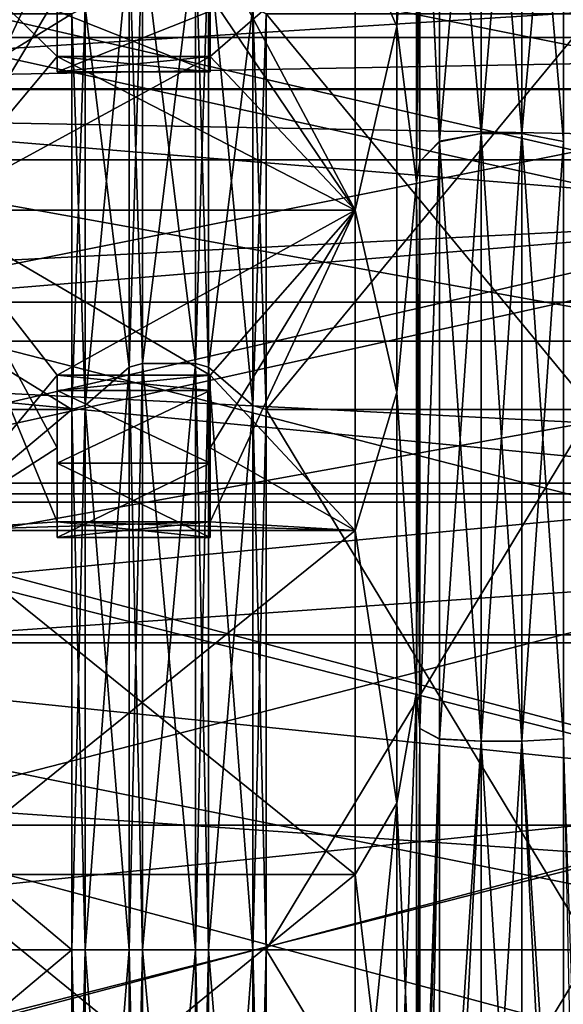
# Model space of a CAD drawing. Header units: millimetres. Extents: x -122 to 122, y -98 to 94.
# Tile 443 of 533: x 43 to 61, y -2 to 30. Entities that reach past the tile are written whole.
import ezdxf

# ---------------------------------------------------------------- set-up
doc = ezdxf.new("R2010")
doc.units = ezdxf.units.MM
doc.header["$LTSCALE"] = 26.699852
for name, color, linetype in [('1004', 7, 'CONTINUOUS'), ('1006', 7, 'CONTINUOUS'), ('1032', 7, 'CONTINUOUS'), ('1033', 7, 'CONTINUOUS'), ('1034', 7, 'CONTINUOUS'), ('1035', 7, 'CONTINUOUS'), ('1036', 7, 'CONTINUOUS'), ('1037', 7, 'CONTINUOUS'), ('1046', 7, 'CONTINUOUS'), ('1047', 7, 'CONTINUOUS'), ('1048', 7, 'CONTINUOUS'), ('1049', 7, 'CONTINUOUS'), ('1050', 7, 'CONTINUOUS'), ('1051', 7, 'CONTINUOUS'), ('1052', 7, 'CONTINUOUS'), ('1053', 7, 'CONTINUOUS'), ('1133', 7, 'CONTINUOUS'), ('1150', 7, 'CONTINUOUS'), ('1328', 7, 'CONTINUOUS'), ('1329', 7, 'CONTINUOUS'), ('1330', 7, 'CONTINUOUS'), ('1331', 7, 'CONTINUOUS'), ('1339', 7, 'CONTINUOUS'), ('1398', 7, 'CONTINUOUS'), ('1399', 7, 'CONTINUOUS'), ('1400', 7, 'CONTINUOUS'), ('1402', 7, 'CONTINUOUS'), ('1403', 7, 'CONTINUOUS'), ('1404', 7, 'CONTINUOUS'), ('1405', 7, 'CONTINUOUS'), ('1458', 7, 'CONTINUOUS'), ('1736', 7, 'CONTINUOUS'), ('1737', 7, 'CONTINUOUS'), ('4178', 7, 'CONTINUOUS'), ('4195', 7, 'CONTINUOUS'), ('4373', 7, 'CONTINUOUS'), ('4374', 7, 'CONTINUOUS'), ('4375', 7, 'CONTINUOUS'), ('4376', 7, 'CONTINUOUS'), ('4384', 7, 'CONTINUOUS'), ('4443', 7, 'CONTINUOUS'), ('4444', 7, 'CONTINUOUS'), ('4445', 7, 'CONTINUOUS'), ('4446', 7, 'CONTINUOUS'), ('4447', 7, 'CONTINUOUS'), ('4449', 7, 'CONTINUOUS'), ('4450', 7, 'CONTINUOUS'), ('4503', 7, 'CONTINUOUS'), ('4781', 7, 'CONTINUOUS'), ('4782', 7, 'CONTINUOUS'), ('4791', 7, 'CONTINUOUS'), ('4792', 7, 'CONTINUOUS'), ('4793', 7, 'CONTINUOUS'), ('4794', 7, 'CONTINUOUS'), ('967', 7, 'CONTINUOUS'), ('969', 7, 'CONTINUOUS')]:
    doc.layers.add(name, color=color, linetype=linetype)

msp = doc.modelspace()

# ---------------------------------------------------------------- linework, layer by layer
at = {"layer": '1004', "color": 250, "linetype": 'Continuous', "true_color": 0x323232}
for points in [[(44.979, 30.527, -17.625), (44.979, 17.625, -30.527), (24, 30.527, -17.625), (44.979, 30.527, -17.625)], [(24, 30.527, -17.625), (44.979, 17.625, -30.527), (24, 17.625, -30.527), (24, 30.527, -17.625)], [(51.321, 17.625, -30.527), (51.321, 30.527, -17.625), (61.979, 17.625, -30.527), (51.321, 17.625, -30.527)], [(61.979, 17.625, -30.527), (51.321, 30.527, -17.625), (61.979, 30.527, -17.625), (61.979, 17.625, -30.527)], [(44.979, 17.625, -30.527), (44.979, 0, -35.25), (24, 17.625, -30.527), (44.979, 17.625, -30.527)], [(24, 17.625, -30.527), (44.979, 0, -35.25), (24, 0, -35.25), (24, 17.625, -30.527)], [(51.321, 0, -35.25), (51.321, 17.625, -30.527), (61.979, 0, -35.25), (51.321, 0, -35.25)], [(61.979, 0, -35.25), (51.321, 17.625, -30.527), (61.979, 17.625, -30.527), (61.979, 0, -35.25)], [(44.979, 0, -35.25), (44.979, -17.625, -30.527), (24, 0, -35.25), (44.979, 0, -35.25)], [(51.321, -17.625, -30.527), (51.321, 0, -35.25), (61.979, -17.625, -30.527), (51.321, -17.625, -30.527)], [(61.979, -17.625, -30.527), (51.321, 0, -35.25), (61.979, 0, -35.25), (61.979, -17.625, -30.527)], [(24, 0, -35.25), (44.979, -17.625, -30.527), (24, -17.625, -30.527), (24, 0, -35.25)]]:
    msp.add_3dface(points, dxfattribs=at)
at = {"layer": '1006', "color": 250, "linetype": 'Continuous', "true_color": 0x323232}
for points in [[(44.979, 17.625, 30.527), (44.979, 30.527, 17.625), (24, 17.625, 30.527), (44.979, 17.625, 30.527)], [(24, 17.625, 30.527), (44.979, 30.527, 17.625), (24, 30.527, 17.625), (24, 17.625, 30.527)], [(51.321, 30.527, 17.625), (51.321, 17.625, 30.527), (61.979, 30.527, 17.625), (51.321, 30.527, 17.625)], [(61.979, 30.527, 17.625), (51.321, 17.625, 30.527), (61.979, 17.625, 30.527), (61.979, 30.527, 17.625)], [(44.979, 0, 35.25), (44.979, 17.625, 30.527), (24, 0, 35.25), (44.979, 0, 35.25)], [(24, 0, 35.25), (44.979, 17.625, 30.527), (24, 17.625, 30.527), (24, 0, 35.25)], [(51.321, 17.625, 30.527), (51.321, 0, 35.25), (61.979, 17.625, 30.527), (51.321, 17.625, 30.527)], [(61.979, 17.625, 30.527), (51.321, 0, 35.25), (61.979, 0, 35.25), (61.979, 17.625, 30.527)], [(24, -17.625, 30.527), (44.979, 0, 35.25), (24, 0, 35.25), (24, -17.625, 30.527)], [(44.979, -17.625, 30.527), (44.979, 0, 35.25), (24, -17.625, 30.527), (44.979, -17.625, 30.527)], [(51.321, 0, 35.25), (51.321, -17.625, 30.527), (61.979, 0, 35.25), (51.321, 0, 35.25)], [(61.979, 0, 35.25), (51.321, -17.625, 30.527), (61.979, -17.625, 30.527), (61.979, 0, 35.25)]]:
    msp.add_3dface(points, dxfattribs=at)
at = {"layer": '1032', "color": 250, "linetype": 'Continuous', "true_color": 0x323232}
for points in [[(49.444, 32.909, 19), (49.444, 19, 32.909), (50.888, 30.744, 17.75), (49.444, 32.909, 19)], [(50.888, 30.744, 17.75), (49.444, 19, 32.909), (50.888, 17.75, 30.744), (50.888, 30.744, 17.75)], [(49.444, 19, 32.909), (49.444, 0, 38), (50.888, 17.75, 30.744), (49.444, 19, 32.909)], [(50.888, 17.75, 30.744), (49.444, 0, 38), (50.888, 0, 35.5), (50.888, 17.75, 30.744)], [(49.444, 0, 38), (49.444, -19, 32.909), (50.888, 0, 35.5), (49.444, 0, 38)], [(50.888, 0, 35.5), (49.444, -19, 32.909), (50.888, -17.75, 30.744), (50.888, 0, 35.5)]]:
    msp.add_3dface(points, dxfattribs=at)
at = {"layer": '1033', "color": 250, "linetype": 'Continuous', "true_color": 0x323232}
for points in [[(47.289, 33.125, 19.125), (47.289, 19.125, 33.125), (49.011, 33.125, 19.125), (47.289, 33.125, 19.125)], [(49.011, 33.125, 19.125), (47.289, 19.125, 33.125), (49.011, 19.125, 33.125), (49.011, 33.125, 19.125)], [(47.289, 19.125, 33.125), (47.289, 0, 38.25), (49.011, 19.125, 33.125), (47.289, 19.125, 33.125)], [(49.011, 19.125, 33.125), (47.289, 0, 38.25), (49.011, 0, 38.25), (49.011, 19.125, 33.125)], [(47.289, 0, 38.25), (47.289, -19.125, 33.125), (49.011, 0, 38.25), (47.289, 0, 38.25)], [(49.011, 0, 38.25), (47.289, -19.125, 33.125), (49.011, -19.125, 33.125), (49.011, 0, 38.25)]]:
    msp.add_3dface(points, dxfattribs=at)
at = {"layer": '1034', "color": 250, "linetype": 'Continuous', "true_color": 0x323232}
for points in [[(45.412, 30.744, 17.75), (45.412, 17.75, 30.744), (46.856, 32.909, 19), (45.412, 30.744, 17.75)], [(46.856, 32.909, 19), (45.412, 17.75, 30.744), (46.856, 19, 32.909), (46.856, 32.909, 19)], [(45.412, 17.75, 30.744), (45.412, 0, 35.5), (46.856, 19, 32.909), (45.412, 17.75, 30.744)], [(46.856, 19, 32.909), (45.412, 0, 35.5), (46.856, 0, 38), (46.856, 19, 32.909)], [(45.412, 0, 35.5), (45.412, -17.75, 30.744), (46.856, 0, 38), (45.412, 0, 35.5)], [(46.856, 0, 38), (45.412, -17.75, 30.744), (46.856, -19, 32.909), (46.856, 0, 38)]]:
    msp.add_3dface(points, dxfattribs=at)
at = {"layer": '1035', "color": 250, "linetype": 'Continuous', "true_color": 0x323232}
for points in [[(49.444, 19, -32.909), (49.444, 32.909, -19), (50.888, 17.75, -30.744), (49.444, 19, -32.909)], [(50.888, 17.75, -30.744), (49.444, 32.909, -19), (50.888, 30.744, -17.75), (50.888, 17.75, -30.744)], [(49.444, 0, -38), (49.444, 19, -32.909), (50.888, 0, -35.5), (49.444, 0, -38)], [(50.888, 0, -35.5), (49.444, 19, -32.909), (50.888, 17.75, -30.744), (50.888, 0, -35.5)], [(50.888, -17.75, -30.744), (49.444, 0, -38), (50.888, 0, -35.5), (50.888, -17.75, -30.744)], [(49.444, -19, -32.909), (49.444, 0, -38), (50.888, -17.75, -30.744), (49.444, -19, -32.909)]]:
    msp.add_3dface(points, dxfattribs=at)
at = {"layer": '1036', "color": 250, "linetype": 'Continuous', "true_color": 0x323232}
for points in [[(47.289, 19.125, -33.125), (47.289, 33.125, -19.125), (49.011, 19.125, -33.125), (47.289, 19.125, -33.125)], [(49.011, 19.125, -33.125), (47.289, 33.125, -19.125), (49.011, 33.125, -19.125), (49.011, 19.125, -33.125)], [(47.289, 0, -38.25), (47.289, 19.125, -33.125), (49.011, 0, -38.25), (47.289, 0, -38.25)], [(49.011, 0, -38.25), (47.289, 19.125, -33.125), (49.011, 19.125, -33.125), (49.011, 0, -38.25)], [(47.289, -19.125, -33.125), (47.289, 0, -38.25), (49.011, -19.125, -33.125), (47.289, -19.125, -33.125)], [(49.011, -19.125, -33.125), (47.289, 0, -38.25), (49.011, 0, -38.25), (49.011, -19.125, -33.125)]]:
    msp.add_3dface(points, dxfattribs=at)
at = {"layer": '1037', "color": 250, "linetype": 'Continuous', "true_color": 0x323232}
for points in [[(46.856, 19, -32.909), (45.412, 30.744, -17.75), (46.856, 32.909, -19), (46.856, 19, -32.909)], [(45.412, 17.75, -30.744), (45.412, 30.744, -17.75), (46.856, 19, -32.909), (45.412, 17.75, -30.744)], [(46.856, 0, -38), (45.412, 17.75, -30.744), (46.856, 19, -32.909), (46.856, 0, -38)], [(45.412, 0, -35.5), (45.412, 17.75, -30.744), (46.856, 0, -38), (45.412, 0, -35.5)], [(45.412, -17.75, -30.744), (45.412, 0, -35.5), (46.856, -19, -32.909), (45.412, -17.75, -30.744)], [(46.856, -19, -32.909), (45.412, 0, -35.5), (46.856, 0, -38), (46.856, -19, -32.909)]]:
    msp.add_3dface(points, dxfattribs=at)
at = {"layer": '1046', "color": 250, "linetype": 'Continuous', "true_color": 0x323232}
for points in [[(51.321, 30.527, 17.625), (50.888, 30.744, 17.75), (50.888, 17.75, 30.744), (51.321, 30.527, 17.625)], [(51.321, 17.625, 30.527), (51.321, 30.527, 17.625), (50.888, 17.75, 30.744), (51.321, 17.625, 30.527)], [(51.321, 17.625, 30.527), (50.888, 17.75, 30.744), (50.888, 0, 35.5), (51.321, 17.625, 30.527)], [(51.321, 0, 35.25), (51.321, 17.625, 30.527), (50.888, 0, 35.5), (51.321, 0, 35.25)], [(51.321, -17.625, 30.527), (51.321, 0, 35.25), (50.888, -17.75, 30.744), (51.321, -17.625, 30.527)], [(51.321, 0, 35.25), (50.888, 0, 35.5), (50.888, -17.75, 30.744), (51.321, 0, 35.25)]]:
    msp.add_3dface(points, dxfattribs=at)
at = {"layer": '1047', "color": 250, "linetype": 'Continuous', "true_color": 0x323232}
for points in [[(51.321, 30.527, -17.625), (51.321, 17.625, -30.527), (50.888, 30.744, -17.75), (51.321, 30.527, -17.625)], [(51.321, 17.625, -30.527), (50.888, 17.75, -30.744), (50.888, 30.744, -17.75), (51.321, 17.625, -30.527)], [(51.321, 17.625, -30.527), (51.321, 0, -35.25), (50.888, 17.75, -30.744), (51.321, 17.625, -30.527)], [(51.321, 0, -35.25), (50.888, 0, -35.5), (50.888, 17.75, -30.744), (51.321, 0, -35.25)], [(51.321, 0, -35.25), (51.321, -17.625, -30.527), (50.888, 0, -35.5), (51.321, 0, -35.25)], [(51.321, -17.625, -30.527), (50.888, -17.75, -30.744), (50.888, 0, -35.5), (51.321, -17.625, -30.527)]]:
    msp.add_3dface(points, dxfattribs=at)
at = {"layer": '1048', "color": 250, "linetype": 'Continuous', "true_color": 0x323232}
for points in [[(49.444, 32.909, 19), (49.011, 33.125, 19.125), (49.011, 19.125, 33.125), (49.444, 32.909, 19)], [(49.444, 19, 32.909), (49.444, 32.909, 19), (49.011, 19.125, 33.125), (49.444, 19, 32.909)], [(49.444, 19, 32.909), (49.011, 19.125, 33.125), (49.011, 0, 38.25), (49.444, 19, 32.909)], [(49.444, 0, 38), (49.444, 19, 32.909), (49.011, 0, 38.25), (49.444, 0, 38)], [(49.444, -19, 32.909), (49.444, 0, 38), (49.011, -19.125, 33.125), (49.444, -19, 32.909)], [(49.444, 0, 38), (49.011, 0, 38.25), (49.011, -19.125, 33.125), (49.444, 0, 38)]]:
    msp.add_3dface(points, dxfattribs=at)
at = {"layer": '1049', "color": 250, "linetype": 'Continuous', "true_color": 0x323232}
for points in [[(49.444, 32.909, -19), (49.444, 19, -32.909), (49.011, 33.125, -19.125), (49.444, 32.909, -19)], [(49.444, 19, -32.909), (49.011, 19.125, -33.125), (49.011, 33.125, -19.125), (49.444, 19, -32.909)], [(49.444, 19, -32.909), (49.444, 0, -38), (49.011, 19.125, -33.125), (49.444, 19, -32.909)], [(49.444, 0, -38), (49.011, 0, -38.25), (49.011, 19.125, -33.125), (49.444, 0, -38)], [(49.444, 0, -38), (49.444, -19, -32.909), (49.011, 0, -38.25), (49.444, 0, -38)], [(49.444, -19, -32.909), (49.011, -19.125, -33.125), (49.011, 0, -38.25), (49.444, -19, -32.909)]]:
    msp.add_3dface(points, dxfattribs=at)
at = {"layer": '1050', "color": 250, "linetype": 'Continuous', "true_color": 0x323232}
for points in [[(47.289, 19.125, 33.125), (47.289, 33.125, 19.125), (46.856, 19, 32.909), (47.289, 19.125, 33.125)], [(47.289, 33.125, 19.125), (46.856, 32.909, 19), (46.856, 19, 32.909), (47.289, 33.125, 19.125)], [(47.289, 0, 38.25), (47.289, 19.125, 33.125), (46.856, 0, 38), (47.289, 0, 38.25)], [(47.289, 19.125, 33.125), (46.856, 19, 32.909), (46.856, 0, 38), (47.289, 19.125, 33.125)], [(47.289, -19.125, 33.125), (47.289, 0, 38.25), (46.856, -19, 32.909), (47.289, -19.125, 33.125)], [(47.289, 0, 38.25), (46.856, 0, 38), (46.856, -19, 32.909), (47.289, 0, 38.25)]]:
    msp.add_3dface(points, dxfattribs=at)
at = {"layer": '1051', "color": 250, "linetype": 'Continuous', "true_color": 0x323232}
for points in [[(47.289, 33.125, -19.125), (47.289, 19.125, -33.125), (46.856, 32.909, -19), (47.289, 33.125, -19.125)], [(47.289, 19.125, -33.125), (46.856, 19, -32.909), (46.856, 32.909, -19), (47.289, 19.125, -33.125)], [(47.289, 19.125, -33.125), (47.289, 0, -38.25), (46.856, 19, -32.909), (47.289, 19.125, -33.125)], [(47.289, 0, -38.25), (46.856, 0, -38), (46.856, 19, -32.909), (47.289, 0, -38.25)], [(47.289, 0, -38.25), (47.289, -19.125, -33.125), (46.856, 0, -38), (47.289, 0, -38.25)], [(47.289, -19.125, -33.125), (46.856, -19, -32.909), (46.856, 0, -38), (47.289, -19.125, -33.125)]]:
    msp.add_3dface(points, dxfattribs=at)
at = {"layer": '1052', "color": 250, "linetype": 'Continuous', "true_color": 0x323232}
for points in [[(44.979, 30.527, -17.625), (45.412, 30.744, -17.75), (45.412, 17.75, -30.744), (44.979, 30.527, -17.625)], [(44.979, 17.625, -30.527), (44.979, 30.527, -17.625), (45.412, 17.75, -30.744), (44.979, 17.625, -30.527)], [(44.979, 17.625, -30.527), (45.412, 17.75, -30.744), (45.412, 0, -35.5), (44.979, 17.625, -30.527)], [(44.979, 0, -35.25), (44.979, 17.625, -30.527), (45.412, 0, -35.5), (44.979, 0, -35.25)], [(44.979, -17.625, -30.527), (44.979, 0, -35.25), (45.412, -17.75, -30.744), (44.979, -17.625, -30.527)], [(44.979, 0, -35.25), (45.412, 0, -35.5), (45.412, -17.75, -30.744), (44.979, 0, -35.25)]]:
    msp.add_3dface(points, dxfattribs=at)
at = {"layer": '1053', "color": 250, "linetype": 'Continuous', "true_color": 0x323232}
for points in [[(44.979, 30.527, 17.625), (44.979, 17.625, 30.527), (45.412, 30.744, 17.75), (44.979, 30.527, 17.625)], [(44.979, 17.625, 30.527), (45.412, 17.75, 30.744), (45.412, 30.744, 17.75), (44.979, 17.625, 30.527)], [(44.979, 17.625, 30.527), (44.979, 0, 35.25), (45.412, 17.75, 30.744), (44.979, 17.625, 30.527)], [(44.979, 0, 35.25), (45.412, 0, 35.5), (45.412, 17.75, 30.744), (44.979, 0, 35.25)], [(44.979, 0, 35.25), (44.979, -17.625, 30.527), (45.412, 0, 35.5), (44.979, 0, 35.25)], [(44.979, -17.625, 30.527), (45.412, -17.75, 30.744), (45.412, 0, 35.5), (44.979, -17.625, 30.527)]]:
    msp.add_3dface(points, dxfattribs=at)
at = {"layer": '1133', "color": 250, "linetype": 'Continuous', "true_color": 0x323232}
for points in [[(103.16, 21.125, -36.59), (103.16, 34.389, -24.545), (36.84, 21.125, -36.59), (103.16, 21.125, -36.59)], [(36.84, 21.125, -36.59), (103.16, 34.389, -24.545), (36.84, 34.389, -24.545), (36.84, 21.125, -36.59)], [(103.16, 4.062, -42.054), (103.16, 21.125, -36.59), (36.84, 4.062, -42.054), (103.16, 4.062, -42.054)], [(36.84, 4.062, -42.054), (103.16, 21.125, -36.59), (36.84, 21.125, -36.59), (36.84, 4.062, -42.054)], [(103.16, -13.732, -39.956), (103.16, 4.062, -42.054), (36.84, -13.732, -39.956), (103.16, -13.732, -39.956)], [(36.84, -13.732, -39.956), (103.16, 4.062, -42.054), (36.84, 4.062, -42.054), (36.84, -13.732, -39.956)]]:
    msp.add_3dface(points, dxfattribs=at)
at = {"layer": '1150', "color": 250, "linetype": 'Continuous', "true_color": 0x323232}
for points in [[(40.305, 24.125, -41.786), (40.305, 33.238, -34.976), (44.5, 29.134, -38.461), (40.305, 24.125, -41.786)], [(44.5, 29.134, -38.461), (40.305, 33.238, -34.976), (44.5, 31.118, -36.874), (44.5, 29.134, -38.461)], [(54.23, 33.238, -34.976), (54.23, 24.125, -41.786), (49.5, 33.016, -35.185), (54.23, 33.238, -34.976)], [(49.5, 33.016, -35.185), (54.23, 24.125, -41.786), (49.5, 31.118, -36.874), (49.5, 33.016, -35.185)], [(49.5, 31.118, -36.874), (54.23, 24.125, -41.786), (49.5, 29.134, -38.461), (49.5, 31.118, -36.874)], [(54.23, 24.125, -41.786), (40.305, 24.125, -41.786), (44.5, 29.134, -38.461), (54.23, 24.125, -41.786)], [(49.5, 29.134, -38.461), (54.23, 24.125, -41.786), (44.5, 29.134, -38.461), (49.5, 29.134, -38.461)], [(40.305, 13.671, -46.273), (40.305, 24.125, -41.786), (44.5, 13.963, -46.185), (40.305, 13.671, -46.273)], [(40.305, 24.125, -41.786), (54.23, 24.125, -41.786), (49.5, 18.742, -44.461), (40.305, 24.125, -41.786)], [(40.305, 24.125, -41.786), (49.5, 18.742, -44.461), (44.5, 18.742, -44.461), (40.305, 24.125, -41.786)], [(44.5, 13.963, -46.185), (40.305, 24.125, -41.786), (44.5, 16.375, -45.386), (44.5, 13.963, -46.185)], [(44.5, 16.375, -45.386), (40.305, 24.125, -41.786), (44.5, 18.742, -44.461), (44.5, 16.375, -45.386)], [(54.23, 24.125, -41.786), (54.23, 13.671, -46.273), (49.5, 18.742, -44.461), (54.23, 24.125, -41.786)], [(49.5, 18.742, -44.461), (54.23, 13.671, -46.273), (49.5, 16.375, -45.386), (49.5, 18.742, -44.461)], [(49.5, 16.375, -45.386), (54.23, 13.671, -46.273), (49.5, 13.963, -46.185), (49.5, 16.375, -45.386)], [(54.23, 13.671, -46.273), (40.305, 13.671, -46.273), (44.5, 13.963, -46.185), (54.23, 13.671, -46.273)], [(49.5, 13.963, -46.185), (54.23, 13.671, -46.273), (44.5, 13.963, -46.185), (49.5, 13.963, -46.185)], [(40.305, 2.457, -48.187), (40.305, 13.671, -46.273), (54.23, 2.457, -48.187), (40.305, 2.457, -48.187)], [(54.23, 2.457, -48.187), (40.305, 13.671, -46.273), (54.23, 13.671, -46.273), (54.23, 2.457, -48.187)], [(40.305, -8.894, -47.423), (40.305, 2.457, -48.187), (54.23, -8.894, -47.423), (40.305, -8.894, -47.423)], [(54.23, -8.894, -47.423), (40.305, 2.457, -48.187), (54.23, 2.457, -48.187), (54.23, -8.894, -47.423)]]:
    msp.add_3dface(points, dxfattribs=at)
at = {"layer": '1328', "color": 250, "linetype": 'Continuous', "true_color": 0x323232}
for points in [[(59.667, 42.337, -32.298), (59.667, 26.625, -46.116), (58.333, 42.337, -32.298), (59.667, 42.337, -32.298)], [(58.333, 42.337, -32.298), (59.667, 26.625, -46.116), (58.333, 26.625, -46.116), (58.333, 42.337, -32.298)], [(59.667, 26.625, -46.116), (59.667, 6.802, -52.814), (58.333, 26.625, -46.116), (59.667, 26.625, -46.116)], [(58.333, 26.625, -46.116), (59.667, 6.802, -52.814), (58.333, 6.802, -52.814), (58.333, 26.625, -46.116)], [(59.667, -14.071, -51.357), (58.333, -14.071, -51.357), (58.333, 6.802, -52.814), (59.667, -14.071, -51.357)], [(59.667, 6.802, -52.814), (59.667, -14.071, -51.357), (58.333, 6.802, -52.814), (59.667, 6.802, -52.814)]]:
    msp.add_3dface(points, dxfattribs=at)
at = {"layer": '1329', "color": 250, "linetype": 'Continuous', "true_color": 0x323232}
for points in [[(56.34, 40.486, -31.707), (56.34, 25.712, -44.535), (56.222, 38.534, -31.979), (56.34, 40.486, -31.707)], [(56.222, 38.534, -31.979), (56.34, 25.712, -44.535), (56.222, 25.038, -43.367), (56.222, 38.534, -31.979)], [(56.34, 25.712, -44.535), (56.34, 7.216, -50.915), (56.222, 25.038, -43.367), (56.34, 25.712, -44.535)], [(56.222, 25.038, -43.367), (56.34, 7.216, -50.915), (56.222, 8.428, -49.361), (56.222, 25.038, -43.367)], [(56.34, 7.216, -50.915), (56.222, -9.23, -49.218), (56.222, 8.428, -49.361), (56.34, 7.216, -50.915)], [(56.34, -12.324, -49.926), (56.222, -9.23, -49.218), (56.34, 7.216, -50.915), (56.34, -12.324, -49.926)]]:
    msp.add_3dface(points, dxfattribs=at)
at = {"layer": '1330', "color": 250, "linetype": 'Continuous', "true_color": 0x323232}
for points in [[(58.333, 42.337, -32.298), (58.333, 26.625, -46.116), (56.981, 41.826, -32.101), (58.333, 42.337, -32.298)], [(56.981, 26.353, -45.666), (56.34, 40.486, -31.707), (56.981, 41.826, -32.101), (56.981, 26.353, -45.666)], [(58.333, 26.625, -46.116), (56.981, 26.353, -45.666), (56.981, 41.826, -32.101), (58.333, 26.625, -46.116)], [(56.34, 25.712, -44.535), (56.34, 40.486, -31.707), (56.981, 26.353, -45.666), (56.34, 25.712, -44.535)], [(56.34, 7.216, -50.915), (56.34, 25.712, -44.535), (56.981, 26.353, -45.666), (56.34, 7.216, -50.915)], [(56.981, 6.866, -52.276), (56.34, 7.216, -50.915), (56.981, 26.353, -45.666), (56.981, 6.866, -52.276)], [(58.333, 26.625, -46.116), (58.333, 6.802, -52.814), (56.981, 26.353, -45.666), (58.333, 26.625, -46.116)], [(58.333, 6.802, -52.814), (56.981, 6.866, -52.276), (56.981, 26.353, -45.666), (58.333, 6.802, -52.814)], [(56.34, -12.324, -49.926), (56.34, 7.216, -50.915), (56.981, 6.866, -52.276), (56.34, -12.324, -49.926)], [(56.982, -13.673, -50.921), (56.34, -12.324, -49.926), (56.981, 6.866, -52.276), (56.982, -13.673, -50.921)], [(58.333, 6.802, -52.814), (56.982, -13.673, -50.921), (56.981, 6.866, -52.276), (58.333, 6.802, -52.814)], [(58.333, -14.071, -51.357), (56.982, -13.673, -50.921), (58.333, 6.802, -52.814), (58.333, -14.071, -51.357)]]:
    msp.add_3dface(points, dxfattribs=at)
at = {"layer": '1331', "color": 250, "linetype": 'Continuous', "true_color": 0x323232}
for points in [[(59.667, 26.625, -46.116), (59.667, 42.337, -32.298), (61.019, 26.362, -45.661), (59.667, 26.625, -46.116)], [(61.019, 26.362, -45.661), (59.667, 42.337, -32.298), (61.019, 41.83, -32.096), (61.019, 26.362, -45.661)], [(59.667, 6.802, -52.814), (59.667, 26.625, -46.116), (61.019, 6.881, -52.274), (59.667, 6.802, -52.814)], [(61.019, 6.881, -52.274), (59.667, 26.625, -46.116), (61.019, 26.362, -45.661), (61.019, 6.881, -52.274)], [(61.015, -13.676, -50.923), (59.667, 6.802, -52.814), (61.019, 6.881, -52.274), (61.015, -13.676, -50.923)], [(60.724, -13.843, -51.106), (59.667, -14.071, -51.357), (59.667, 6.802, -52.814), (60.724, -13.843, -51.106)], [(61.015, -13.676, -50.923), (60.724, -13.843, -51.106), (59.667, 6.802, -52.814), (61.015, -13.676, -50.923)], [(61.452, -13.235, -50.446), (61.015, -13.676, -50.923), (61.019, 6.881, -52.274), (61.452, -13.235, -50.446)]]:
    msp.add_3dface(points, dxfattribs=at)
at = {"layer": '1339', "color": 250, "linetype": 'Continuous', "true_color": 0x323232}
for points in [[(55.581, 30.113, -38.37), (54.23, 33.238, -34.976), (55.581, 39.646, -28.412), (55.581, 30.113, -38.37)], [(56.222, 38.534, -31.979), (55.581, 30.113, -38.37), (55.581, 39.646, -28.412), (56.222, 38.534, -31.979)], [(56.222, 38.534, -31.979), (56.222, 25.038, -43.367), (55.581, 30.113, -38.37), (56.222, 38.534, -31.979)], [(54.23, 24.125, -41.786), (54.23, 33.238, -34.976), (55.581, 30.113, -38.37), (54.23, 24.125, -41.786)], [(55.581, 18.173, -45.263), (54.23, 24.125, -41.786), (55.581, 30.113, -38.37), (55.581, 18.173, -45.263)], [(56.222, 25.038, -43.367), (55.581, 18.173, -45.263), (55.581, 30.113, -38.37), (56.222, 25.038, -43.367)], [(56.222, 25.038, -43.367), (56.222, 8.428, -49.361), (55.581, 18.173, -45.263), (56.222, 25.038, -43.367)], [(54.23, 13.671, -46.273), (54.23, 24.125, -41.786), (55.581, 18.173, -45.263), (54.23, 13.671, -46.273)], [(55.581, 4.782, -48.54), (54.23, 13.671, -46.273), (55.581, 18.173, -45.263), (55.581, 4.782, -48.54)], [(56.222, 8.428, -49.361), (55.581, 4.782, -48.54), (55.581, 18.173, -45.263), (56.222, 8.428, -49.361)], [(54.23, 2.457, -48.187), (54.23, 13.671, -46.273), (55.581, 4.782, -48.54), (54.23, 2.457, -48.187)], [(56.222, 8.428, -49.361), (56.222, -9.23, -49.218), (55.581, 4.782, -48.54), (56.222, 8.428, -49.361)], [(55.581, -8.991, -47.94), (54.23, 2.457, -48.187), (55.581, 4.782, -48.54), (55.581, -8.991, -47.94)], [(56.222, -9.23, -49.218), (55.581, -8.991, -47.94), (55.581, 4.782, -48.54), (56.222, -9.23, -49.218)], [(54.23, -8.894, -47.423), (54.23, 2.457, -48.187), (55.581, -8.991, -47.94), (54.23, -8.894, -47.423)]]:
    msp.add_3dface(points, dxfattribs=at)
at = {"layer": '1398', "color": 250, "linetype": 'Continuous', "true_color": 0x323232}
for points in [[(49.5, 31.118, -36.874), (49.5, 29.134, -38.461), (49.5, 30.61, -35.994), (49.5, 31.118, -36.874)], [(49.5, 30.61, -35.994), (49.5, 29.134, -38.461), (49.5, 28.63, -37.588), (49.5, 30.61, -35.994)]]:
    msp.add_3dface(points, dxfattribs=at)
at = {"layer": '1399', "color": 250, "linetype": 'Continuous', "true_color": 0x323232}
for points in [[(49.5, 29.134, -38.461), (44.5, 29.134, -38.461), (49.5, 28.63, -37.588), (49.5, 29.134, -38.461)], [(49.5, 28.63, -37.588), (44.5, 29.134, -38.461), (44.5, 28.63, -37.588), (49.5, 28.63, -37.588)]]:
    msp.add_3dface(points, dxfattribs=at)
at = {"layer": '1400', "color": 250, "linetype": 'Continuous', "true_color": 0x323232}
for points in [[(44.5, 29.134, -38.461), (44.5, 31.118, -36.874), (44.5, 28.63, -37.588), (44.5, 29.134, -38.461)], [(44.5, 28.63, -37.588), (44.5, 31.118, -36.874), (44.5, 30.61, -35.994), (44.5, 28.63, -37.588)]]:
    msp.add_3dface(points, dxfattribs=at)
at = {"layer": '1402', "color": 250, "linetype": 'Continuous', "true_color": 0x323232}
for points in [[(49.5, 18.742, -44.461), (49.5, 16.375, -45.386), (49.5, 18.238, -43.588), (49.5, 18.742, -44.461)], [(49.5, 18.238, -43.588), (49.5, 16.375, -45.386), (49.5, 15.867, -44.506), (49.5, 18.238, -43.588)], [(49.5, 16.375, -45.386), (49.5, 13.963, -46.185), (49.5, 15.867, -44.506), (49.5, 16.375, -45.386)], [(49.5, 15.867, -44.506), (49.5, 13.963, -46.185), (49.5, 13.45, -45.295), (49.5, 15.867, -44.506)]]:
    msp.add_3dface(points, dxfattribs=at)
at = {"layer": '1403', "color": 250, "linetype": 'Continuous', "true_color": 0x323232}
for points in [[(49.5, 13.963, -46.185), (44.5, 13.963, -46.185), (49.5, 13.45, -45.295), (49.5, 13.963, -46.185)], [(49.5, 13.45, -45.295), (44.5, 13.963, -46.185), (44.5, 13.45, -45.295), (49.5, 13.45, -45.295)]]:
    msp.add_3dface(points, dxfattribs=at)
at = {"layer": '1404', "color": 250, "linetype": 'Continuous', "true_color": 0x323232}
for points in [[(44.5, 16.375, -45.386), (44.5, 18.742, -44.461), (44.5, 15.867, -44.506), (44.5, 16.375, -45.386)], [(44.5, 15.867, -44.506), (44.5, 18.742, -44.461), (44.5, 18.238, -43.588), (44.5, 15.867, -44.506)], [(44.5, 13.963, -46.185), (44.5, 16.375, -45.386), (44.5, 13.45, -45.295), (44.5, 13.963, -46.185)], [(44.5, 13.45, -45.295), (44.5, 16.375, -45.386), (44.5, 15.867, -44.506), (44.5, 13.45, -45.295)]]:
    msp.add_3dface(points, dxfattribs=at)
at = {"layer": '1405', "color": 250, "linetype": 'Continuous', "true_color": 0x323232}
for points in [[(44.5, 18.742, -44.461), (49.5, 18.742, -44.461), (44.5, 18.238, -43.588), (44.5, 18.742, -44.461)], [(49.5, 18.742, -44.461), (49.5, 18.238, -43.588), (44.5, 18.238, -43.588), (49.5, 18.742, -44.461)]]:
    msp.add_3dface(points, dxfattribs=at)
at = {"layer": '1458', "color": 250, "linetype": 'Continuous', "true_color": 0x323232}
for points in [[(49.5, 30.61, -35.994), (49.5, 28.63, -37.588), (44.5, 30.61, -35.994), (49.5, 30.61, -35.994)], [(49.5, 28.63, -37.588), (44.5, 28.63, -37.588), (44.5, 30.61, -35.994), (49.5, 28.63, -37.588)], [(49.5, 18.238, -43.588), (49.5, 15.867, -44.506), (44.5, 18.238, -43.588), (49.5, 18.238, -43.588)], [(49.5, 15.867, -44.506), (44.5, 15.867, -44.506), (44.5, 18.238, -43.588), (49.5, 15.867, -44.506)], [(49.5, 15.867, -44.506), (49.5, 13.45, -45.295), (44.5, 15.867, -44.506), (49.5, 15.867, -44.506)], [(49.5, 13.45, -45.295), (44.5, 13.45, -45.295), (44.5, 15.867, -44.506), (49.5, 13.45, -45.295)]]:
    msp.add_3dface(points, dxfattribs=at)
at = {"layer": '1736', "color": 250, "linetype": 'Continuous', "true_color": 0x323232}
for points in [[(31.5, 31.616, -35.114), (108.5, 14.601, -44.937), (31.5, 14.601, -44.937), (31.5, 31.616, -35.114)], [(108.5, 31.616, -35.114), (108.5, 14.601, -44.937), (31.5, 31.616, -35.114), (108.5, 31.616, -35.114)], [(31.5, 14.601, -44.937), (108.5, -4.939, -46.991), (31.5, -4.939, -46.991), (31.5, 14.601, -44.937)], [(108.5, 14.601, -44.937), (108.5, -4.939, -46.991), (31.5, 14.601, -44.937), (108.5, 14.601, -44.937)]]:
    msp.add_3dface(points, dxfattribs=at)
at = {"layer": '1737', "color": 250, "linetype": 'Continuous', "true_color": 0x323232}
for points in [[(108.5, 32.955, -36.6), (108.5, 15.219, -46.84), (31.5, 32.955, -36.6), (108.5, 32.955, -36.6)], [(31.5, 32.955, -36.6), (108.5, 15.219, -46.84), (31.5, 15.219, -46.84), (31.5, 32.955, -36.6)], [(108.5, 15.219, -46.84), (108.5, -5.148, -48.98), (31.5, 15.219, -46.84), (108.5, 15.219, -46.84)], [(31.5, 15.219, -46.84), (108.5, -5.148, -48.98), (31.5, -5.148, -48.98), (31.5, 15.219, -46.84)]]:
    msp.add_3dface(points, dxfattribs=at)
at = {"layer": '4178', "color": 250, "linetype": 'Continuous', "true_color": 0x323232}
for points in [[(103.16, 34.389, 24.545), (103.16, 21.125, 36.59), (36.84, 34.389, 24.545), (103.16, 34.389, 24.545)], [(36.84, 34.389, 24.545), (103.16, 21.125, 36.59), (36.84, 21.125, 36.59), (36.84, 34.389, 24.545)], [(103.16, 21.125, 36.59), (103.16, 4.062, 42.054), (36.84, 21.125, 36.59), (103.16, 21.125, 36.59)], [(36.84, 21.125, 36.59), (103.16, 4.062, 42.054), (36.84, 4.062, 42.054), (36.84, 21.125, 36.59)], [(103.16, 4.062, 42.054), (103.16, -13.732, 39.956), (36.84, 4.062, 42.054), (103.16, 4.062, 42.054)], [(36.84, 4.062, 42.054), (103.16, -13.732, 39.956), (36.84, -13.732, 39.956), (36.84, 4.062, 42.054)]]:
    msp.add_3dface(points, dxfattribs=at)
at = {"layer": '4195', "color": 250, "linetype": 'Continuous', "true_color": 0x323232}
for points in [[(40.305, 33.238, 34.976), (40.305, 24.125, 41.786), (44.5, 33.016, 35.185), (40.305, 33.238, 34.976)], [(54.23, 24.125, 41.786), (54.23, 33.238, 34.976), (49.5, 29.134, 38.461), (54.23, 24.125, 41.786)], [(49.5, 29.134, 38.461), (54.23, 33.238, 34.976), (49.5, 31.118, 36.874), (49.5, 29.134, 38.461)], [(44.5, 33.016, 35.185), (40.305, 24.125, 41.786), (44.5, 31.118, 36.874), (44.5, 33.016, 35.185)], [(44.5, 31.118, 36.874), (40.305, 24.125, 41.786), (44.5, 29.134, 38.461), (44.5, 31.118, 36.874)], [(40.305, 24.125, 41.786), (54.23, 24.125, 41.786), (49.5, 29.134, 38.461), (40.305, 24.125, 41.786)], [(40.305, 24.125, 41.786), (49.5, 29.134, 38.461), (44.5, 29.134, 38.461), (40.305, 24.125, 41.786)], [(40.305, 24.125, 41.786), (40.305, 13.671, 46.273), (44.5, 18.742, 44.461), (40.305, 24.125, 41.786)], [(54.23, 24.125, 41.786), (40.305, 24.125, 41.786), (44.5, 18.742, 44.461), (54.23, 24.125, 41.786)], [(49.5, 18.742, 44.461), (54.23, 24.125, 41.786), (44.5, 18.742, 44.461), (49.5, 18.742, 44.461)], [(54.23, 13.671, 46.273), (54.23, 24.125, 41.786), (49.5, 13.963, 46.185), (54.23, 13.671, 46.273)], [(49.5, 13.963, 46.185), (54.23, 24.125, 41.786), (49.5, 16.375, 45.386), (49.5, 13.963, 46.185)], [(49.5, 16.375, 45.386), (54.23, 24.125, 41.786), (49.5, 18.742, 44.461), (49.5, 16.375, 45.386)], [(44.5, 18.742, 44.461), (40.305, 13.671, 46.273), (44.5, 16.375, 45.386), (44.5, 18.742, 44.461)], [(44.5, 16.375, 45.386), (40.305, 13.671, 46.273), (44.5, 13.963, 46.185), (44.5, 16.375, 45.386)], [(40.305, 13.671, 46.273), (54.23, 13.671, 46.273), (49.5, 13.963, 46.185), (40.305, 13.671, 46.273)], [(40.305, 13.671, 46.273), (49.5, 13.963, 46.185), (44.5, 13.963, 46.185), (40.305, 13.671, 46.273)], [(40.305, 13.671, 46.273), (40.305, 2.457, 48.187), (54.23, 13.671, 46.273), (40.305, 13.671, 46.273)], [(54.23, 13.671, 46.273), (40.305, 2.457, 48.187), (54.23, 2.457, 48.187), (54.23, 13.671, 46.273)], [(40.305, 2.457, 48.187), (40.305, -8.894, 47.423), (54.23, 2.457, 48.187), (40.305, 2.457, 48.187)], [(54.23, 2.457, 48.187), (40.305, -8.894, 47.423), (54.23, -8.894, 47.423), (54.23, 2.457, 48.187)]]:
    msp.add_3dface(points, dxfattribs=at)
at = {"layer": '4373', "color": 250, "linetype": 'Continuous', "true_color": 0x323232}
for points in [[(59.667, 26.625, 46.116), (59.667, 42.337, 32.298), (58.333, 26.625, 46.116), (59.667, 26.625, 46.116)], [(58.333, 26.625, 46.116), (59.667, 42.337, 32.298), (58.333, 42.337, 32.298), (58.333, 26.625, 46.116)], [(59.667, 6.802, 52.814), (59.667, 26.625, 46.116), (58.333, 6.802, 52.814), (59.667, 6.802, 52.814)], [(58.333, 6.802, 52.814), (59.667, 26.625, 46.116), (58.333, 26.625, 46.116), (58.333, 6.802, 52.814)], [(59.667, -14.071, 51.357), (59.667, 6.802, 52.814), (58.333, -14.071, 51.357), (59.667, -14.071, 51.357)], [(58.333, -14.071, 51.357), (59.667, 6.802, 52.814), (58.333, 6.802, 52.814), (58.333, -14.071, 51.357)]]:
    msp.add_3dface(points, dxfattribs=at)
at = {"layer": '4374', "color": 250, "linetype": 'Continuous', "true_color": 0x323232}
for points in [[(56.34, 25.712, 44.535), (56.34, 40.486, 31.707), (56.222, 25.038, 43.367), (56.34, 25.712, 44.535)], [(56.222, 25.038, 43.367), (56.34, 40.486, 31.707), (56.222, 38.534, 31.979), (56.222, 25.038, 43.367)], [(56.34, 7.216, 50.915), (56.34, 25.712, 44.535), (56.222, 8.428, 49.361), (56.34, 7.216, 50.915)], [(56.222, 8.428, 49.361), (56.34, 25.712, 44.535), (56.222, 25.038, 43.367), (56.222, 8.428, 49.361)], [(56.222, -9.23, 49.218), (56.34, 7.216, 50.915), (56.222, 8.428, 49.361), (56.222, -9.23, 49.218)], [(56.256, -10.921, 49.267), (56.34, 7.216, 50.915), (56.222, -9.23, 49.218), (56.256, -10.921, 49.267)], [(56.34, -12.324, 49.926), (56.34, 7.216, 50.915), (56.256, -10.921, 49.267), (56.34, -12.324, 49.926)]]:
    msp.add_3dface(points, dxfattribs=at)
at = {"layer": '4375', "color": 250, "linetype": 'Continuous', "true_color": 0x323232}
for points in [[(58.333, 26.625, 46.116), (58.333, 42.337, 32.298), (56.981, 26.372, 45.655), (58.333, 26.625, 46.116)], [(58.333, 42.337, 32.298), (56.981, 41.839, 32.084), (56.981, 26.372, 45.655), (58.333, 42.337, 32.298)], [(56.981, 41.839, 32.084), (56.34, 40.486, 31.707), (56.981, 26.372, 45.655), (56.981, 41.839, 32.084)], [(56.34, 40.486, 31.707), (56.34, 25.712, 44.535), (56.981, 26.372, 45.655), (56.34, 40.486, 31.707)], [(56.34, 25.712, 44.535), (56.34, 7.216, 50.915), (56.981, 26.372, 45.655), (56.34, 25.712, 44.535)], [(56.981, 26.372, 45.655), (56.34, 7.216, 50.915), (56.981, 6.887, 52.273), (56.981, 26.372, 45.655)], [(58.333, 6.802, 52.814), (58.333, 26.625, 46.116), (56.981, 6.887, 52.273), (58.333, 6.802, 52.814)], [(58.333, 26.625, 46.116), (56.981, 26.372, 45.655), (56.981, 6.887, 52.273), (58.333, 26.625, 46.116)], [(56.34, 7.216, 50.915), (56.34, -12.324, 49.926), (56.981, 6.887, 52.273), (56.34, 7.216, 50.915)], [(56.981, 6.887, 52.273), (56.34, -12.324, 49.926), (56.406, -12.872, 50.161), (56.981, 6.887, 52.273)], [(56.548, -13.235, 50.446), (56.981, 6.887, 52.273), (56.406, -12.872, 50.161), (56.548, -13.235, 50.446)], [(56.98, -13.672, 50.92), (56.981, 6.887, 52.273), (56.548, -13.235, 50.446), (56.98, -13.672, 50.92)], [(58.333, 6.802, 52.814), (56.981, 6.887, 52.273), (56.98, -13.672, 50.92), (58.333, 6.802, 52.814)], [(58.333, 6.802, 52.814), (56.98, -13.672, 50.92), (57.293, -13.851, 51.115), (58.333, 6.802, 52.814)], [(58.333, -14.071, 51.357), (58.333, 6.802, 52.814), (57.293, -13.851, 51.115), (58.333, -14.071, 51.357)]]:
    msp.add_3dface(points, dxfattribs=at)
at = {"layer": '4376', "color": 250, "linetype": 'Continuous', "true_color": 0x323232}
for points in [[(59.667, 42.337, 32.298), (59.667, 26.625, 46.116), (61.019, 41.83, 32.096), (59.667, 42.337, 32.298)], [(61.019, 41.83, 32.096), (59.667, 26.625, 46.116), (61.019, 26.362, 45.661), (61.019, 41.83, 32.096)], [(59.667, 26.625, 46.116), (59.667, 6.802, 52.814), (61.019, 26.362, 45.661), (59.667, 26.625, 46.116)], [(61.019, 26.362, 45.661), (59.667, 6.802, 52.814), (61.019, 6.881, 52.274), (61.019, 26.362, 45.661)], [(61.019, 6.881, 52.274), (59.667, 6.802, 52.814), (61.015, -13.676, 50.923), (61.019, 6.881, 52.274)], [(59.667, 6.802, 52.814), (59.667, -14.071, 51.357), (61.015, -13.676, 50.923), (59.667, 6.802, 52.814)], [(61.66, -12.324, 49.926), (61.019, 6.881, 52.274), (61.015, -13.676, 50.923), (61.66, -12.324, 49.926)]]:
    msp.add_3dface(points, dxfattribs=at)
at = {"layer": '4384', "color": 250, "linetype": 'Continuous', "true_color": 0x323232}
for points in [[(55.581, 39.646, 28.412), (54.23, 33.238, 34.976), (55.581, 30.113, 38.37), (55.581, 39.646, 28.412)], [(56.222, 38.534, 31.979), (55.581, 39.646, 28.412), (55.581, 30.113, 38.37), (56.222, 38.534, 31.979)], [(56.222, 25.038, 43.367), (56.222, 38.534, 31.979), (55.581, 30.113, 38.37), (56.222, 25.038, 43.367)], [(54.23, 33.238, 34.976), (54.23, 24.125, 41.786), (55.581, 30.113, 38.37), (54.23, 33.238, 34.976)], [(55.581, 30.113, 38.37), (54.23, 24.125, 41.786), (55.581, 18.173, 45.263), (55.581, 30.113, 38.37)], [(56.222, 25.038, 43.367), (55.581, 30.113, 38.37), (55.581, 18.173, 45.263), (56.222, 25.038, 43.367)], [(56.222, 8.428, 49.361), (56.222, 25.038, 43.367), (55.581, 18.173, 45.263), (56.222, 8.428, 49.361)], [(54.23, 24.125, 41.786), (54.23, 13.671, 46.273), (55.581, 18.173, 45.263), (54.23, 24.125, 41.786)], [(55.581, 18.173, 45.263), (54.23, 13.671, 46.273), (55.581, 4.782, 48.54), (55.581, 18.173, 45.263)], [(56.222, 8.428, 49.361), (55.581, 18.173, 45.263), (55.581, 4.782, 48.54), (56.222, 8.428, 49.361)], [(54.23, 13.671, 46.273), (54.23, 2.457, 48.187), (55.581, 4.782, 48.54), (54.23, 13.671, 46.273)], [(56.222, -9.23, 49.218), (56.222, 8.428, 49.361), (55.581, -8.991, 47.94), (56.222, -9.23, 49.218)], [(56.222, 8.428, 49.361), (55.581, 4.782, 48.54), (55.581, -8.991, 47.94), (56.222, 8.428, 49.361)], [(54.23, 2.457, 48.187), (54.23, -8.894, 47.423), (55.581, 4.782, 48.54), (54.23, 2.457, 48.187)], [(55.581, 4.782, 48.54), (54.23, -8.894, 47.423), (55.581, -8.991, 47.94), (55.581, 4.782, 48.54)]]:
    msp.add_3dface(points, dxfattribs=at)
at = {"layer": '4443', "color": 250, "linetype": 'Continuous', "true_color": 0x323232}
for points in [[(49.5, 16.375, 45.386), (49.5, 18.742, 44.461), (49.5, 15.867, 44.506), (49.5, 16.375, 45.386)], [(49.5, 15.867, 44.506), (49.5, 18.742, 44.461), (49.5, 18.238, 43.588), (49.5, 15.867, 44.506)], [(49.5, 13.963, 46.185), (49.5, 16.375, 45.386), (49.5, 13.45, 45.295), (49.5, 13.963, 46.185)], [(49.5, 13.45, 45.295), (49.5, 16.375, 45.386), (49.5, 15.867, 44.506), (49.5, 13.45, 45.295)]]:
    msp.add_3dface(points, dxfattribs=at)
at = {"layer": '4444', "color": 250, "linetype": 'Continuous', "true_color": 0x323232}
for points in [[(49.5, 18.742, 44.461), (44.5, 18.742, 44.461), (49.5, 18.238, 43.588), (49.5, 18.742, 44.461)], [(49.5, 18.238, 43.588), (44.5, 18.742, 44.461), (44.5, 18.238, 43.588), (49.5, 18.238, 43.588)]]:
    msp.add_3dface(points, dxfattribs=at)
at = {"layer": '4445', "color": 250, "linetype": 'Continuous', "true_color": 0x323232}
for points in [[(44.5, 18.742, 44.461), (44.5, 16.375, 45.386), (44.5, 18.238, 43.588), (44.5, 18.742, 44.461)], [(44.5, 18.238, 43.588), (44.5, 16.375, 45.386), (44.5, 15.867, 44.506), (44.5, 18.238, 43.588)], [(44.5, 16.375, 45.386), (44.5, 13.963, 46.185), (44.5, 15.867, 44.506), (44.5, 16.375, 45.386)], [(44.5, 15.867, 44.506), (44.5, 13.963, 46.185), (44.5, 13.45, 45.295), (44.5, 15.867, 44.506)]]:
    msp.add_3dface(points, dxfattribs=at)
at = {"layer": '4446', "color": 250, "linetype": 'Continuous', "true_color": 0x323232}
for points in [[(44.5, 13.963, 46.185), (49.5, 13.963, 46.185), (44.5, 13.45, 45.295), (44.5, 13.963, 46.185)], [(49.5, 13.963, 46.185), (49.5, 13.45, 45.295), (44.5, 13.45, 45.295), (49.5, 13.963, 46.185)]]:
    msp.add_3dface(points, dxfattribs=at)
at = {"layer": '4447', "color": 250, "linetype": 'Continuous', "true_color": 0x323232}
for points in [[(49.5, 29.134, 38.461), (49.5, 31.118, 36.874), (49.5, 28.63, 37.588), (49.5, 29.134, 38.461)], [(49.5, 28.63, 37.588), (49.5, 31.118, 36.874), (49.5, 30.61, 35.994), (49.5, 28.63, 37.588)]]:
    msp.add_3dface(points, dxfattribs=at)
at = {"layer": '4449', "color": 250, "linetype": 'Continuous', "true_color": 0x323232}
for points in [[(44.5, 31.118, 36.874), (44.5, 29.134, 38.461), (44.5, 30.61, 35.994), (44.5, 31.118, 36.874)], [(44.5, 30.61, 35.994), (44.5, 29.134, 38.461), (44.5, 28.63, 37.588), (44.5, 30.61, 35.994)]]:
    msp.add_3dface(points, dxfattribs=at)
at = {"layer": '4450', "color": 250, "linetype": 'Continuous', "true_color": 0x323232}
for points in [[(44.5, 29.134, 38.461), (49.5, 29.134, 38.461), (44.5, 28.63, 37.588), (44.5, 29.134, 38.461)], [(49.5, 29.134, 38.461), (49.5, 28.63, 37.588), (44.5, 28.63, 37.588), (49.5, 29.134, 38.461)]]:
    msp.add_3dface(points, dxfattribs=at)
at = {"layer": '4503', "color": 250, "linetype": 'Continuous', "true_color": 0x323232}
for points in [[(49.5, 28.63, 37.588), (49.5, 30.61, 35.994), (44.5, 28.63, 37.588), (49.5, 28.63, 37.588)], [(49.5, 30.61, 35.994), (44.5, 30.61, 35.994), (44.5, 28.63, 37.588), (49.5, 30.61, 35.994)], [(49.5, 15.867, 44.506), (49.5, 18.238, 43.588), (44.5, 15.867, 44.506), (49.5, 15.867, 44.506)], [(49.5, 18.238, 43.588), (44.5, 18.238, 43.588), (44.5, 15.867, 44.506), (49.5, 18.238, 43.588)], [(49.5, 13.45, 45.295), (49.5, 15.867, 44.506), (44.5, 13.45, 45.295), (49.5, 13.45, 45.295)], [(49.5, 15.867, 44.506), (44.5, 15.867, 44.506), (44.5, 13.45, 45.295), (49.5, 15.867, 44.506)]]:
    msp.add_3dface(points, dxfattribs=at)
at = {"layer": '4781', "color": 250, "linetype": 'Continuous', "true_color": 0x323232}
for points in [[(31.5, 14.601, 44.937), (108.5, 31.616, 35.114), (31.5, 31.616, 35.114), (31.5, 14.601, 44.937)], [(108.5, 14.601, 44.937), (108.5, 31.616, 35.114), (31.5, 14.601, 44.937), (108.5, 14.601, 44.937)], [(31.5, -4.939, 46.991), (108.5, 14.601, 44.937), (31.5, 14.601, 44.937), (31.5, -4.939, 46.991)], [(108.5, -4.939, 46.991), (108.5, 14.601, 44.937), (31.5, -4.939, 46.991), (108.5, -4.939, 46.991)]]:
    msp.add_3dface(points, dxfattribs=at)
at = {"layer": '4782', "color": 250, "linetype": 'Continuous', "true_color": 0x323232}
for points in [[(108.5, 15.219, 46.84), (108.5, 32.955, 36.6), (31.5, 15.219, 46.84), (108.5, 15.219, 46.84)], [(31.5, 15.219, 46.84), (108.5, 32.955, 36.6), (31.5, 32.955, 36.6), (31.5, 15.219, 46.84)], [(108.5, -5.148, 48.98), (108.5, 15.219, 46.84), (31.5, -5.148, 48.98), (108.5, -5.148, 48.98)], [(31.5, -5.148, 48.98), (108.5, 15.219, 46.84), (31.5, 15.219, 46.84), (31.5, -5.148, 48.98)]]:
    msp.add_3dface(points, dxfattribs=at)
at = {"layer": '4791', "color": 150, "linetype": 'Continuous', "true_color": 0x378cff}
for points in [[(22, 28.058, -35.181), (22, 40.544, -19.523), (122, 28.058, -35.181), (22, 28.058, -35.181)], [(22, 40.544, -19.523), (122, 40.544, -19.523), (122, 28.058, -35.181), (22, 40.544, -19.523)], [(22, 10.014, -43.871), (22, 28.058, -35.181), (122, 10.014, -43.871), (22, 10.014, -43.871)], [(22, 28.058, -35.181), (122, 28.058, -35.181), (122, 10.014, -43.871), (22, 28.058, -35.181)], [(22, -10.014, -43.871), (22, 10.014, -43.871), (122, -10.014, -43.871), (22, -10.014, -43.871)], [(22, 10.014, -43.871), (122, 10.014, -43.871), (122, -10.014, -43.871), (22, 10.014, -43.871)]]:
    msp.add_3dface(points, dxfattribs=at)
at = {"layer": '4792', "color": 150, "linetype": 'Continuous', "true_color": 0x378cff}
for points in [[(22, 40.544, 19.523), (22, 28.058, 35.181), (122, 40.544, 19.523), (22, 40.544, 19.523)], [(22, 28.058, 35.181), (122, 28.058, 35.181), (122, 40.544, 19.523), (22, 28.058, 35.181)], [(22, 28.058, 35.181), (22, 10.014, 43.871), (122, 28.058, 35.181), (22, 28.058, 35.181)], [(22, 10.014, 43.871), (122, 10.014, 43.871), (122, 28.058, 35.181), (22, 10.014, 43.871)], [(22, 10.014, 43.871), (22, -10.014, 43.871), (122, 10.014, 43.871), (22, 10.014, 43.871)], [(22, -10.014, 43.871), (122, -10.014, 43.871), (122, 10.014, 43.871), (22, -10.014, 43.871)]]:
    msp.add_3dface(points, dxfattribs=at)
at = {"layer": '4793', "color": 150, "linetype": 'Continuous', "true_color": 0x378cff}
for points in [[(22, 28.076, 28.076), (22, 34.385, 19.854), (122, 28.076, 28.076), (22, 28.076, 28.076)], [(22, 34.385, 19.854), (122, 34.385, 19.854), (122, 28.076, 28.076), (22, 34.385, 19.854)], [(22, 19.854, 34.385), (22, 28.076, 28.076), (122, 19.854, 34.385), (22, 19.854, 34.385)], [(22, 28.076, 28.076), (122, 28.076, 28.076), (122, 19.854, 34.385), (22, 28.076, 28.076)], [(22, 10.278, 38.352), (22, 19.854, 34.385), (122, 10.278, 38.352), (22, 10.278, 38.352)], [(22, 19.854, 34.385), (122, 19.854, 34.385), (122, 10.278, 38.352), (22, 19.854, 34.385)], [(22, 0, 39.706), (22, 10.278, 38.352), (122, 0, 39.706), (22, 0, 39.706)], [(22, 10.278, 38.352), (122, 10.278, 38.352), (122, 0, 39.706), (22, 10.278, 38.352)], [(22, -10.278, 38.352), (22, 0, 39.706), (122, -10.278, 38.352), (22, -10.278, 38.352)], [(22, 0, 39.706), (122, 0, 39.706), (122, -10.278, 38.352), (22, 0, 39.706)]]:
    msp.add_3dface(points, dxfattribs=at)
at = {"layer": '4794', "color": 150, "linetype": 'Continuous', "true_color": 0x378cff}
for points in [[(22, 34.385, -19.854), (22, 28.076, -28.076), (122, 34.385, -19.854), (22, 34.385, -19.854)], [(22, 28.076, -28.076), (122, 28.076, -28.076), (122, 34.385, -19.854), (22, 28.076, -28.076)], [(22, 28.076, -28.076), (22, 19.854, -34.385), (122, 28.076, -28.076), (22, 28.076, -28.076)], [(22, 19.854, -34.385), (122, 19.854, -34.385), (122, 28.076, -28.076), (22, 19.854, -34.385)], [(22, 19.854, -34.385), (22, 10.278, -38.352), (122, 19.854, -34.385), (22, 19.854, -34.385)], [(22, 10.278, -38.352), (122, 10.278, -38.352), (122, 19.854, -34.385), (22, 10.278, -38.352)], [(22, 10.278, -38.352), (22, 0, -39.706), (122, 10.278, -38.352), (22, 10.278, -38.352)], [(22, 0, -39.706), (122, 0, -39.706), (122, 10.278, -38.352), (22, 0, -39.706)], [(22, 0, -39.706), (22, -10.278, -38.352), (122, 0, -39.706), (22, 0, -39.706)], [(22, -10.278, -38.352), (122, -10.278, -38.352), (122, 0, -39.706), (22, -10.278, -38.352)]]:
    msp.add_3dface(points, dxfattribs=at)
at = {"layer": '967', "color": 250, "linetype": 'Continuous', "true_color": 0x323232}
for points in [[(107.5, 25.764, -14.875), (107.5, 29.75), (-107.5, 25.764, -14.875), (107.5, 25.764, -14.875)], [(-107.5, 25.764, -14.875), (107.5, 29.75), (-107.5, 29.75), (-107.5, 25.764, -14.875)], [(107.5, 14.875, -25.764), (107.5, 25.764, -14.875), (-107.5, 14.875, -25.764), (107.5, 14.875, -25.764)], [(-107.5, 14.875, -25.764), (107.5, 25.764, -14.875), (-107.5, 25.764, -14.875), (-107.5, 14.875, -25.764)], [(107.5, 0, -29.75), (107.5, 14.875, -25.764), (-107.5, 0, -29.75), (107.5, 0, -29.75)], [(-107.5, 0, -29.75), (107.5, 14.875, -25.764), (-107.5, 14.875, -25.764), (-107.5, 0, -29.75)], [(107.5, -14.875, -25.764), (107.5, 0, -29.75), (-107.5, -14.875, -25.764), (107.5, -14.875, -25.764)], [(-107.5, -14.875, -25.764), (107.5, 0, -29.75), (-107.5, 0, -29.75), (-107.5, -14.875, -25.764)]]:
    msp.add_3dface(points, dxfattribs=at)
at = {"layer": '969', "color": 250, "linetype": 'Continuous', "true_color": 0x323232}
for points in [[(-107.5, 29.75), (107.5, 29.75), (107.5, 25.764, 14.875), (-107.5, 29.75)], [(-107.5, 29.75), (107.5, 25.764, 14.875), (-107.5, 25.764, 14.875), (-107.5, 29.75)], [(107.5, 25.764, 14.875), (107.5, 14.875, 25.764), (-107.5, 25.764, 14.875), (107.5, 25.764, 14.875)], [(-107.5, 25.764, 14.875), (107.5, 14.875, 25.764), (-107.5, 14.875, 25.764), (-107.5, 25.764, 14.875)], [(107.5, 14.875, 25.764), (107.5, 0, 29.75), (-107.5, 14.875, 25.764), (107.5, 14.875, 25.764)], [(-107.5, 14.875, 25.764), (107.5, 0, 29.75), (-107.5, 0, 29.75), (-107.5, 14.875, 25.764)], [(107.5, 0, 29.75), (107.5, -14.875, 25.764), (-107.5, 0, 29.75), (107.5, 0, 29.75)], [(-107.5, 0, 29.75), (107.5, -14.875, 25.764), (-107.5, -14.875, 25.764), (-107.5, 0, 29.75)]]:
    msp.add_3dface(points, dxfattribs=at)

doc.saveas('drawing.dxf')
